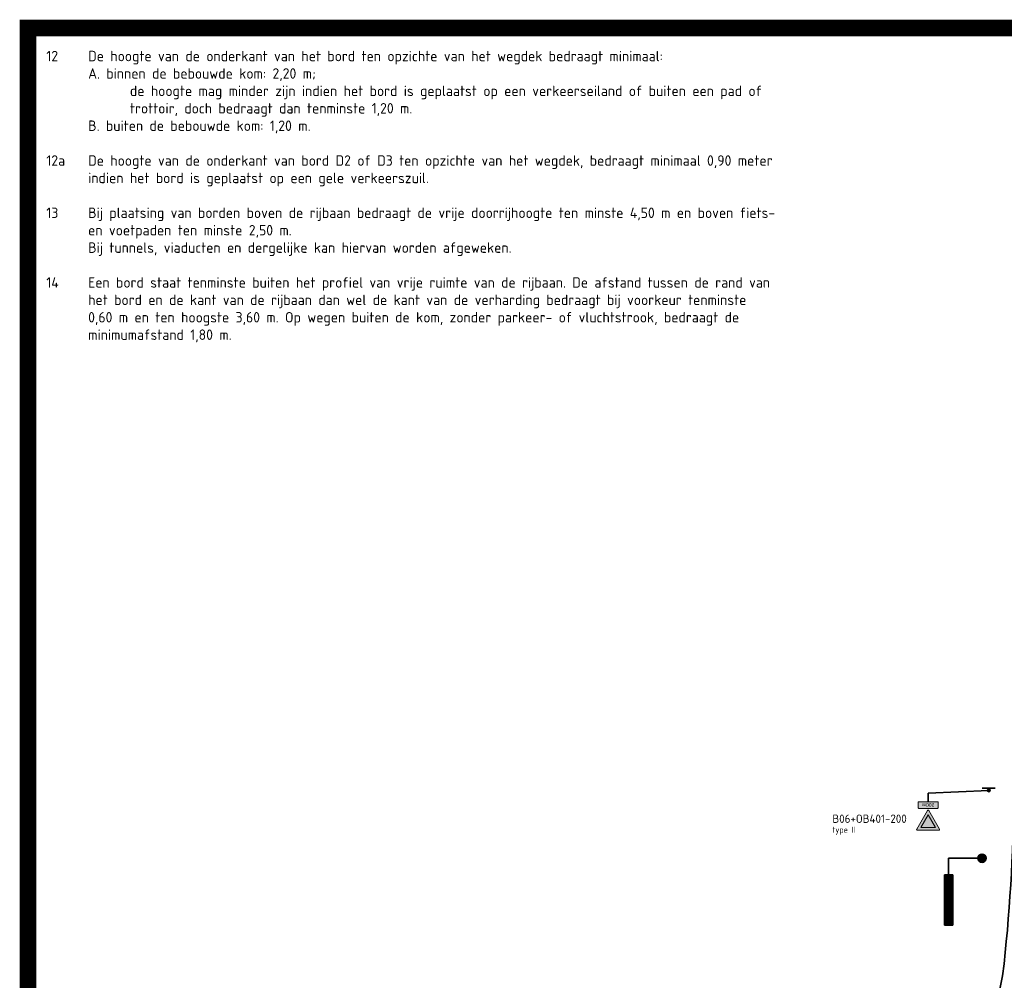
# Model space of a CAD drawing. Header units: metres. Extents: x -699 to 2316, y -1199 to 781.
# Tile 336 of 593: x 567 to 626, y -224 to -167. Entities that reach past the tile are written whole.
import ezdxf
from ezdxf.enums import TextEntityAlignment as Align

# ---------------------------------------------------------------- set-up
doc = ezdxf.new("R2010")
doc.units = ezdxf.units.M
for name, color, linetype, lineweight in [('N-WA-VW-VERKEERSTEKEN_BORD-G', 7, 'Continuous', 35), ('N-WE-VH-KANTVERHARDING-G', 210, 'Continuous', 35), ('N-WE-VH-M-200', 7, 'Continuous', 18), ('X-XX-AL-T25', 7, 'Continuous', 25)]:
    doc.layers.add(name, color=color, linetype=linetype, lineweight=lineweight)
for name, color, linetype, lineweight, true_color in [('N-WA-VW-VERKEERSTEKEN_GEEL', 7, 'Continuous', 5, 0xf7b500), ('N-WA-VW-VERKEERSTEKEN_ROOD', 7, 'Continuous', 5, 0xbb1e10), ('N-WA-VW-VERKEERSTEKEN_WIT', 7, 'Continuous', 5, 0xf1f0ea), ('N-WA-VW-VERKEERSTEKEN_ZWART', 7, 'Continuous', 5, 0x2a292a)]:
    doc.layers.add(name, color=color, linetype=linetype, lineweight=lineweight, true_color=true_color)
doc.layers.add('X-XX-AL-TEKENBLAD_VIEWPORT-G', color=7, linetype='Continuous', lineweight=18, plot=False)
doc.styles.add('ARIAL', font='arial.ttf')
doc.styles.add('NLCS-ISO Standaard', font='NLCS-ISO.ttf')
doc.styles.add('NLCS-ISO-M500-T25', font='NLCS-ISO.ttf', dxfattribs={"height": 1.25})

# ---------------------------------------------------------------- blocks, each defined once
blk = doc.blocks.new('geleidebaken')
at = {"layer": 'N-WA-VW-VERKEERSTEKEN_BORD-G'}
h = blk.add_hatch(color=256, dxfattribs=at)
h.dxf.hatch_style = 1
edge = h.paths.add_edge_path()
edge.add_arc((0, 0), 0.125, 0, 360)
for p, q in [((0.875, 0.5), (0.875, 2)), ((0.875, 2), (1.125, 2)), ((0.875, 2), (1.125, 2)), ((0.875, 1.8), (1.125, 1.8)), ((1.125, 2), (1.125, 0.5)), ((0.875, 1.6), (1.125, 1.6)), ((0.875, 1.4), (1.125, 1.4)), ((0.875, 1.2), (1.125, 1.2)), ((0.875, 1), (1.125, 1)), ((0.875, 0.8), (1.125, 0.8)), ((0.875, 0.6), (1.125, 0.6)), ((0.875, 0.6), (1.125, 0.6)), ((0.875, 0.5), (1.125, 0.5)), ((0.875, 0.5), (1.125, 0.5)), ((1, 0.5), (1, 0)), ((1, 0), (0.125, 0))]:
    blk.add_line(p, q, dxfattribs=at)
blk.add_circle((0, 0), 0.125, dxfattribs=at)
at = {"layer": 'N-WA-VW-VERKEERSTEKEN_GEEL'}
for points in [[(0.875, 2), (0.875, 1.8), (1.125, 2), (1.125, 1.8)], [(0.875, 1.6), (0.875, 1.4), (1.125, 1.6), (1.125, 1.4)], [(0.875, 1.2), (0.875, 1), (1.125, 1.2), (1.125, 1)], [(0.875, 0.8), (0.875, 0.6), (1.125, 0.8), (1.125, 0.6)]]:
    blk.add_solid(points, dxfattribs=at)
at = {"layer": 'N-WA-VW-VERKEERSTEKEN_ZWART'}
for points in [[(0.875, 1.8), (0.875, 1.6), (1.125, 1.8), (1.125, 1.6)], [(0.875, 1.4), (0.875, 1.2), (1.125, 1.4), (1.125, 1.2)], [(0.875, 1), (0.875, 0.8), (1.125, 1), (1.125, 0.8)], [(0.875, 0.6), (0.875, 0.5), (1.125, 0.6), (1.125, 0.5)]]:
    blk.add_solid(points, dxfattribs=at)
blk = doc.blocks.new('0301 (200)')
at = {"layer": 'N-WA-VW-VERKEERSTEKEN_WIT'}
h = blk.add_hatch(color=256, dxfattribs=at)
edge = h.paths.add_edge_path()
edge.add_arc((-0.275, 0.025), 0.025, 180, 270)
edge.add_line((-0.275, 0), (0.275, 0))
edge.add_arc((0.275, 0.025), 0.025, 270, 360)
edge.add_line((0.3, 0.025), (0.3, 0.178))
edge.add_arc((0.275, 0.178), 0.025, 0, 90)
edge.add_line((0.275, 0.203), (-0.275, 0.203))
edge.add_arc((-0.275, 0.178), 0.025, 90, 180)
edge.add_line((-0.3, 0.178), (-0.3, 0.025))
at = {"layer": 'N-WA-VW-VERKEERSTEKEN_ZWART'}
blk.add_lwpolyline([(-0.3, 0.025, 0.414214), (-0.275, 0), (0.275, 0, 0.414214), (0.3, 0.025), (0.3, 0.178, 0.414214), (0.275, 0.203), (-0.275, 0.203, 0.414214), (-0.3, 0.178)], format="xyb", close=True, dxfattribs=at)
at = {"layer": 'N-WA-VW-VERKEERSTEKEN_ZWART', "style": 'ARIAL'}
blk.add_text('200m', height=0.1054, dxfattribs=at).set_placement((0, 0.098), align=Align.MIDDLE)
blk = doc.blocks.new('PAAL')
h = blk.add_hatch(color=256)
edge = h.paths.add_edge_path()
edge.add_arc((0, 0), 0.075, 0, 360)
at = {"const_width": 0.1, "flags": 128}
blk.add_lwpolyline([(0.4, 0.138), (-0.4, 0.138)], dxfattribs=at)
blk.add_circle((0, 0), 0.075)
blk = doc.blocks.new('B06')
at = {"layer": 'N-WA-VW-VERKEERSTEKEN_ROOD'}
h = blk.add_hatch(color=256, dxfattribs=at)
edge = h.paths.add_edge_path()
edge.add_arc((-0.323, 0.579), 0.0211, 88.0686, 215.1021)
edge.add_line((-0.34, 0.567), (-0.017, 0.009))
edge.add_arc((0, 0.021), 0.0211, 214.8766, 325.6143)
edge.add_line((0.017, 0.009), (0.34, 0.567))
edge.add_arc((0.322, 0.579), 0.0211, 324.8979, 451.9314)
edge.add_line((0.322, 0.6), (-0.322, 0.6))
h.paths.add_polyline_path([(0.216, 0.517), (-0.216, 0.517), (0, 0.144)], flags=16)
at = {"layer": 'N-WA-VW-VERKEERSTEKEN_WIT'}
blk.add_hatch(color=256, dxfattribs=at).paths.add_polyline_path([(-0.216, 0.517), (0, 0.144), (0.216, 0.517)])
at = {"layer": 'N-WA-VW-VERKEERSTEKEN_ROOD'}
blk.add_lwpolyline([(-0.322, 0.6, 0.619021), (-0.34, 0.567), (-0.017, 0.009, 0.524665), (0.017, 0.009), (0.34, 0.567, 0.619021), (0.322, 0.6)], format="xyb", close=True, dxfattribs=at)
blk.add_lwpolyline([(0.216, 0.517), (-0.216, 0.517), (0, 0.144)], close=True, dxfattribs=at)

msp = doc.modelspace()

# ---------------------------------------------------------------- linework, layer by layer
at = {"layer": 'N-WA-VW-VERKEERSTEKEN_BORD-G'}
for p, q in [((621.4829, -212.8867), (625.1127, -212.7143)), ((621.4829, -213.3867), (621.4829, -212.8867))]:
    msp.add_line(p, q, dxfattribs=at)
at = {"layer": 'N-WE-VH-KANTVERHARDING-G'}
for centre, radius, start, end in [((526.61, -212.2709), 100, 353.788577, 0), ((611.111, -221.4677), 15, 270, 353.788577)]:
    msp.add_arc(centre, radius, start, end, dxfattribs=at)
at = {"layer": 'X-XX-AL-TEKENBLAD_VIEWPORT-G', "color": 3, "const_width": 1}
msp.add_lwpolyline([(567.6301, -167.1036), (698.1251, -167.1036), (698.1251, -308.3944), (567.6301, -308.3944)], close=True, dxfattribs=at)

# ---------------------------------------------------------------- block references
at = {"layer": 'N-WA-VW-VERKEERSTEKEN_BORD-G', "lineweight": 13, "xscale": -1}
msp.add_blockref('PAAL', (625.1127, -212.7143), dxfattribs=at)
at = {"layer": 'N-WA-VW-VERKEERSTEKEN_BORD-G', "xscale": 2, "yscale": 2, "zscale": 2, "rotation": 180}
for name, p in [('0301 (200)', (621.4829, -213.3867)), ('B06', (621.4829, -213.892)), ('geleidebaken', (624.707, -216.7677))]:
    msp.add_blockref(name, p, dxfattribs=at)

# ---------------------------------------------------------------- texts
at = {"layer": 'N-WE-VH-M-200', "attachment_point": 7, "style": 'NLCS-ISO Standaard'}
for s, insert, char_height in [('{\\fNLCS-ISO|b1|i0|c0|p34;B06+OB401-200}', (615.7555, -214.6561), 0.5), ('{\\fNLCS-ISO|b1|i0|c0|p34;type II}', (615.7555, -215.3561), 0.36)]:
    msp.add_mtext(s, dxfattribs=dict(at, insert=insert, char_height=char_height))
at = {"layer": 'X-XX-AL-T25', "insert": (568.7242, -168.4663), "char_height": 0.625, "attachment_point": 1, "style": 'NLCS-ISO-M500-T25'}
msp.add_mtext_dynamic_manual_height_columns('12 ^IDe hoogte van de onderkant van het bord ten opzichte van het wegdek bedraagt minimaal:\\P^IA. binnen de bebouwde kom: 2,20 m;\\P^I^Ide hoogte mag minder zijn indien het bord is geplaatst op een verkeerseiland of buiten een pad of\\P^I^Itrottoir, doch bedraagt dan tenminste 1,20 m.\\P^IB. buiten de bebouwde kom: 1,20 m.\\P\\P12a ^IDe hoogte van de onderkant van bord D2 of D3 ten opzichte van het wegdek, bedraagt minimaal 0,90 meter\\P^Iindien het bord is geplaatst op een gele verkeerszuil.\\P\\P13^IBij plaatsing van borden boven de rijbaan bedraagt de vrije doorrijhoogte ten minste 4,50 m en boven fiets-\\P^Ien voetpaden ten minste 2,50 m.\\P^IBij tunnels, viaducten en dergelijke kan hiervan worden afgeweken.\\P\\P14^IEen bord staat tenminste buiten het profiel van vrije ruimte van de rijbaan. De afstand tussen de rand van\\P^Ihet bord en de kant van de rijbaan dan wel de kant van de verharding bedraagt bij voorkeur tenminste\\P^I0,60 m en ten hoogste 3,60 m. Op wegen buiten de kom, zonder parkeer- of vluchtstrook, bedraagt de\\P^Iminimumafstand 1,80 m.', width=91.255232, gutter_width=6.25, heights=[0], dxfattribs=at)

doc.saveas('drawing.dxf')
